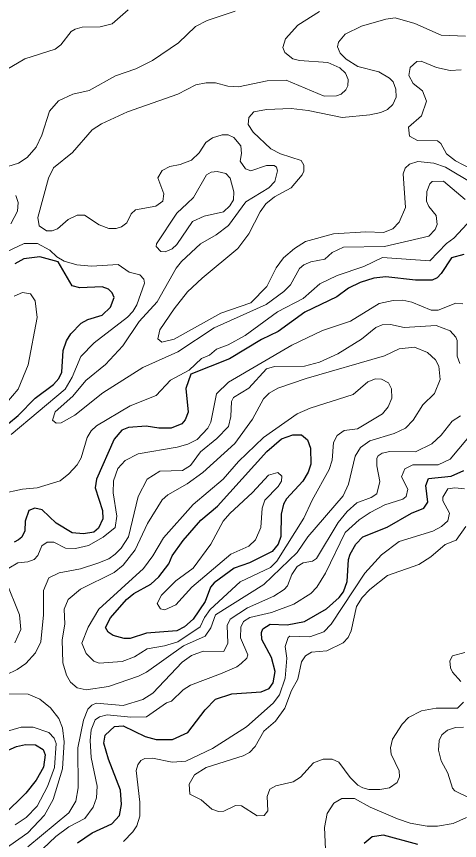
# Model space of a CAD drawing. Extents: x 577 to 602.9, y 7483.8 to 7511.6.
# Drawn here: x 586.632 to 587.677, y 7489.813 to 7491.756 of the extents above; entities that cross this region are included whole.
import ezdxf

# ---------------------------------------------------------------- set-up
doc = ezdxf.new("R2010")
doc.units = 0
doc.header["$LTSCALE"] = 0.032
doc.layers.add('1', color=7, linetype='Continuous', lineweight=25)
doc.layers.add('2', color=7, linetype='Continuous', lineweight=13)

msp = doc.modelspace()

# ---------------------------------------------------------------- linework, layer by layer
at = {"layer": '1'}
for points in [[(587.6866, 7491.1948), (587.658, 7491.1868), (587.6333, 7491.1495), (587.6238, 7491.1399), (587.6119, 7491.1344), (587.5729, 7491.1344), (587.5029, 7491.1423), (587.4743, 7491.1391), (587.4425, 7491.1288), (587.4147, 7491.1153), (587.3876, 7491.0946), (587.3121, 7491.0588), (587.2493, 7491.0127), (587.2095, 7490.9944), (587.134, 7490.9483), (587.0433, 7490.9125), (587.0314, 7490.8783), (587.037, 7490.8226), (587.0298, 7490.8044), (587.0219, 7490.7956), (586.9964, 7490.7853), (586.9678, 7490.7853), (586.9376, 7490.79), (586.8962, 7490.7869), (586.8803, 7490.7805), (586.862, 7490.759), (586.8207, 7490.6652), (586.8175, 7490.6445), (586.835, 7490.5913), (586.8358, 7490.5714), (586.8255, 7490.5491), (586.8143, 7490.5396), (586.7897, 7490.5356), (586.7634, 7490.538), (586.7253, 7490.561), (586.6927, 7490.5928), (586.6752, 7490.5968), (586.6608, 7490.5913), (586.6521, 7490.5658), (586.6513, 7490.5427), (586.6442, 7490.5284), (586.637, 7490.5221), (586.6267, 7490.5165)], [(586.5893, 7490.7773), (586.6362, 7490.8147), (586.676, 7490.856), (586.7189, 7490.8879), (586.7316, 7490.9022), (586.7388, 7490.9173), (586.742, 7490.9682), (586.7499, 7490.9912), (586.7602, 7491.0079), (586.7841, 7491.0326), (586.8, 7491.0413), (586.8342, 7491.0517), (586.8533, 7491.0707), (586.862, 7491.093), (586.8573, 7491.1041), (586.8485, 7491.1129), (586.8342, 7491.1185), (586.7809, 7491.1161), (586.7634, 7491.1208), (586.73, 7491.1773), (586.6871, 7491.1892), (586.6489, 7491.1845), (586.6282, 7491.1725)], [(587.5928, 7490.5968), (587.6023, 7490.6103), (587.5976, 7490.6501), (587.6039, 7490.6668), (587.6572, 7490.6716), (587.6866, 7490.6851)], [(586.7754, 7489.8072), (586.8103, 7489.8311), (586.8565, 7489.8525), (586.8748, 7489.8716), (586.8795, 7489.8979), (586.8771, 7489.9313), (586.8485, 7490.0044), (586.8382, 7490.0426), (586.8414, 7490.0609), (586.8628, 7490.0815), (586.8835, 7490.0831), (586.9352, 7490.0585), (586.9614, 7490.0513), (586.9996, 7490.0513), (587.0362, 7490.0672), (587.0767, 7490.1213), (587.1014, 7490.146), (587.1395, 7490.1587), (587.2087, 7490.1634), (587.2278, 7490.1714), (587.2374, 7490.1849), (587.2421, 7490.2112), (587.2334, 7490.2446), (587.2103, 7490.2867), (587.2095, 7490.3034), (587.2127, 7490.3121), (587.2302, 7490.3233), (587.27, 7490.3217), (587.3113, 7490.3296), (587.363, 7490.3591), (587.3932, 7490.3861), (587.4027, 7490.3996), (587.4115, 7490.4235), (587.4147, 7490.4752), (587.4187, 7490.4879), (587.4322, 7490.5117), (587.4489, 7490.5292), (587.5061, 7490.5515), (587.5634, 7490.5849), (587.5928, 7490.5968)], [(586.5917, 7490.0171), (586.6322, 7490.0346), (586.6529, 7490.0394), (586.6768, 7490.0386), (586.695, 7490.0275), (586.6998, 7490.0147), (586.6958, 7489.9861), (586.6783, 7489.9551), (586.6537, 7489.9249), (586.602, 7489.8732)], [(587.5785, 7489.8032), (587.4974, 7489.8255), (587.4703, 7489.8215), (587.452, 7489.8056)]]:
    msp.add_lwpolyline(points, dxfattribs=at)
msp.add_lwpolyline([(586.9994, 7490.4839), (587.025, 7490.5205), (587.0664, 7490.5682), (587.1061, 7490.6016), (587.2222, 7490.7304), (587.2572, 7490.7598), (587.2835, 7490.7694), (587.3041, 7490.7694), (587.3185, 7490.7574), (587.3256, 7490.7376), (587.3264, 7490.7002), (587.3201, 7490.6811), (587.3073, 7490.6604), (587.2684, 7490.6183), (587.2612, 7490.6056), (587.2564, 7490.5825), (587.2556, 7490.53), (587.2493, 7490.5117), (587.235, 7490.4942), (587.1817, 7490.468), (587.1451, 7490.4553), (587.0982, 7490.4203), (587.0894, 7490.41), (587.0767, 7490.3766), (587.0489, 7490.3344), (587.0282, 7490.3169), (587.0099, 7490.3074), (586.9384, 7490.3018), (586.9002, 7490.2891), (586.8859, 7490.2891), (586.8596, 7490.2962), (586.8477, 7490.3042), (586.8421, 7490.3153), (586.8533, 7490.3376), (586.8915, 7490.3813), (586.9089, 7490.3956), (586.9487, 7490.4171), (586.9678, 7490.4346), (586.9908, 7490.4656)], close=True, dxfattribs=at)
at = {"layer": '2'}
for points in [[(586.8954, 7491.7713), (586.8573, 7491.7387), (586.8294, 7491.7315), (586.7865, 7491.7307), (586.7706, 7491.726), (586.761, 7491.7204), (586.7364, 7491.6886), (586.7229, 7491.6791), (586.6513, 7491.656), (586.5758, 7491.6123)], [(586.5988, 7491.3984), (586.637, 7491.4103), (586.6569, 7491.423), (586.6783, 7491.4477), (586.6919, 7491.4763), (586.7094, 7491.5327), (586.7308, 7491.5566), (586.765, 7491.5725), (586.8032, 7491.5812), (586.8652, 7491.6162), (586.9137, 7491.6321), (586.9527, 7491.652), (587.0139, 7491.6934), (587.0537, 7491.7323), (587.0815, 7491.7466), (587.1475, 7491.7681)], [(587.3463, 7491.7673), (587.2954, 7491.7355), (587.266, 7491.7029), (587.2604, 7491.683), (587.2644, 7491.6711), (587.2835, 7491.656), (587.2994, 7491.652), (587.3662, 7491.6472), (587.3948, 7491.6345), (587.4075, 7491.6218), (587.4139, 7491.6075), (587.4131, 7491.5924), (587.4083, 7491.5828), (587.3972, 7491.5725), (587.3868, 7491.5685), (587.3574, 7491.5677), (587.2676, 7491.6059), (587.223, 7491.6043), (587.1554, 7491.59), (587.13, 7491.5916), (587.1014, 7491.5995), (587.0791, 7491.5995), (587.0545, 7491.5948), (587.0123, 7491.5725), (586.8938, 7491.5311), (586.8326, 7491.5025), (586.8103, 7491.4882), (586.7642, 7491.4349), (586.7189, 7491.3992), (586.707, 7491.3745), (586.6823, 7491.2815), (586.6855, 7491.2624), (586.703, 7491.2505), (586.7157, 7491.2505), (586.7284, 7491.2552), (586.7539, 7491.2775), (586.7746, 7491.287), (586.7921, 7491.287), (586.827, 7491.2648), (586.8493, 7491.256), (586.8668, 7491.256), (586.8795, 7491.26), (586.8922, 7491.2695)], [(587.7081, 7491.3618), (587.6437, 7491.4007), (587.6159, 7491.4103), (587.5785, 7491.4135), (587.5586, 7491.4079), (587.5483, 7491.3984), (587.5435, 7491.3848), (587.5491, 7491.3053), (587.5347, 7491.2711), (587.5196, 7491.2552), (587.4974, 7491.2465), (587.456, 7491.2481), (587.3797, 7491.2433), (587.3137, 7491.225), (587.2874, 7491.2091), (587.2612, 7491.1868), (587.2445, 7491.163), (587.2222, 7491.1192), (587.1849, 7491.0803), (587.1141, 7491.0564), (587.0036, 7490.9952), (586.9749, 7490.988), (586.9654, 7490.996), (586.9702, 7491.0167), (587.0036, 7491.0668), (587.0354, 7491.1065), (587.0696, 7491.1391), (587.1539, 7491.2091), (587.1801, 7491.2433), (587.2063, 7491.295), (587.2199, 7491.3141), (587.2405, 7491.3308), (587.2795, 7491.3514), (587.3057, 7491.3825), (587.3097, 7491.3912), (587.3097, 7491.4055), (587.3034, 7491.4166), (587.2548, 7491.4318), (587.2318, 7491.4437), (587.1904, 7491.4834), (587.1785, 7491.5009), (587.1801, 7491.5176), (587.192, 7491.5311), (587.2214, 7491.5367), (587.2795, 7491.5391), (587.3201, 7491.5343), (587.3996, 7491.5176), (587.4648, 7491.524), (587.491, 7491.5296), (587.5069, 7491.5367), (587.5196, 7491.5486), (587.5276, 7491.5653), (587.5268, 7491.5844), (587.5204, 7491.6019), (587.5117, 7491.6107), (587.4862, 7491.625), (587.4369, 7491.6377), (587.4091, 7491.6552), (587.3956, 7491.6695), (587.3892, 7491.6846), (587.3916, 7491.695), (587.4067, 7491.714), (587.4457, 7491.7331), (587.5029, 7491.7498), (587.5252, 7491.753), (587.5713, 7491.7395), (587.6333, 7491.7117), (587.6906, 7491.7093)], [(587.7033, 7491.3968), (587.6675, 7491.4151), (587.6461, 7491.4318), (587.6326, 7491.4564), (587.6246, 7491.4628), (587.5777, 7491.4636), (587.5586, 7491.4739), (587.5562, 7491.4946), (587.5872, 7491.5216), (587.5992, 7491.5558), (587.5896, 7491.5805), (587.5673, 7491.5979), (587.557, 7491.617), (587.5602, 7491.6353), (587.5761, 7491.6496)], [(587.5761, 7491.6496), (587.5864, 7491.6504), (587.6222, 7491.6353), (587.6548, 7491.6282), (587.6803, 7491.6298)], [(586.8922, 7491.2695), (586.9026, 7491.2902), (586.9129, 7491.2998), (586.9606, 7491.3085), (586.9773, 7491.3204), (586.9797, 7491.3379), (586.9654, 7491.3753), (586.9757, 7491.3928), (586.9932, 7491.4023), (587.0179, 7491.4071), (587.0449, 7491.4174), (587.0624, 7491.4341), (587.0783, 7491.4588), (587.0942, 7491.4699), (587.1173, 7491.4771), (587.1308, 7491.4771), (587.1443, 7491.4707), (587.161, 7491.4508), (587.1626, 7491.4325), (587.1594, 7491.4143), (587.1721, 7491.3968), (587.1849, 7491.392), (587.2214, 7491.4047), (587.2397, 7491.4047), (587.2453, 7491.4007), (587.2477, 7491.392), (587.2413, 7491.3665), (587.227, 7491.3514), (587.1729, 7491.3188), (587.1316, 7491.2632), (587.103, 7491.2409), (587.0656, 7491.2194), (587.0211, 7491.1781), (587.0083, 7491.1622), (586.9638, 7491.0827), (586.9209, 7491.0365), (586.8827, 7490.9793), (586.8421, 7490.9356), (586.7952, 7490.8974), (586.765, 7490.8608), (586.7229, 7490.8234), (586.7165, 7490.8036), (586.7253, 7490.7972), (586.7372, 7490.798), (586.7698, 7490.8155), (586.8358, 7490.8688), (586.9296, 7490.9284), (587.0123, 7490.965), (587.0982, 7491.0214), (587.2207, 7491.0771), (587.262, 7491.1073), (587.2779, 7491.1232), (587.2994, 7491.1614), (587.3097, 7491.1701), (587.3264, 7491.1773), (587.359, 7491.1837), (587.3765, 7491.1996), (587.4027, 7491.2115), (587.4998, 7491.2131), (587.6047, 7491.2377), (587.619, 7491.2536), (587.6238, 7491.2656), (587.6214, 7491.2862), (587.6047, 7491.3077), (587.5992, 7491.3204), (587.6, 7491.3435), (587.6063, 7491.361), (587.6119, 7491.3665), (587.6389, 7491.3673), (587.6898, 7491.3244)], [(586.6187, 7491.2672), (586.6346, 7491.2966), (586.6362, 7491.3172), (586.6306, 7491.3339)], [(587.6946, 7491.2672), (587.6636, 7491.233), (587.6461, 7491.2202), (587.6063, 7491.1797), (587.495, 7491.1876), (587.4513, 7491.1662), (587.3884, 7491.1447), (587.3471, 7491.1256), (587.3081, 7491.0906), (587.2477, 7491.0596), (587.1714, 7491.0039), (587.1308, 7490.9817), (587.1038, 7490.9713), (587.0871, 7490.957), (587.068, 7490.9491), (587.0394, 7490.922), (586.9948, 7490.8982), (586.9614, 7490.8624), (586.9002, 7490.8378), (586.8207, 7490.7908), (586.808, 7490.7789), (586.7984, 7490.763), (586.7841, 7490.7153), (586.7746, 7490.6986), (586.7555, 7490.6771), (586.7348, 7490.6612), (586.6807, 7490.6445), (586.6457, 7490.6413), (586.5948, 7490.6302)], [(586.9066, 7491.0604), (586.9153, 7491.0763), (586.9336, 7491.1272), (586.932, 7491.1367), (586.9225, 7491.1463), (586.8978, 7491.1526), (586.8716, 7491.1709), (586.8088, 7491.167), (586.7738, 7491.1701), (586.7443, 7491.1789), (586.7268, 7491.1892), (586.7109, 7491.2051), (586.6815, 7491.2202), (586.6497, 7491.2202), (586.6084, 7491.2012)], [(586.6267, 7491.0962), (586.6457, 7491.1049), (586.6648, 7491.1018), (586.676, 7491.0851), (586.6807, 7491.0461), (586.6593, 7490.9348), (586.6362, 7490.8767), (586.6092, 7490.8457)], [(587.0576, 7490.7582), (587.0831, 7490.7853), (587.0902, 7490.7996), (587.1038, 7490.8664), (587.1316, 7490.8934), (587.2811, 7490.9809), (587.3534, 7491.0151), (587.4194, 7491.0373), (587.487, 7491.0787), (587.5204, 7491.0859), (587.5427, 7491.0866), (587.5642, 7491.0819), (587.6095, 7491.0636), (587.6262, 7491.0636), (587.6683, 7491.0795), (587.6842, 7491.0779)], [(586.6195, 7490.7702), (586.7467, 7490.8767), (586.7634, 7490.9053), (586.7833, 7490.9539), (586.8151, 7490.9865), (586.8938, 7491.0469), (586.9066, 7491.0604)], [(586.6076, 7490.2032), (586.6338, 7490.2159), (586.6537, 7490.2302), (586.6768, 7490.2557), (586.6895, 7490.2811), (586.6958, 7490.3447), (586.6958, 7490.402), (586.7078, 7490.4322), (586.7324, 7490.4441), (586.7825, 7490.4537), (586.8239, 7490.4672), (586.8493, 7490.4767), (586.8644, 7490.4879), (586.8787, 7490.5022), (586.8962, 7490.5292), (586.9185, 7490.6239), (586.94, 7490.6652), (586.9702, 7490.6835), (587.0234, 7490.6851), (587.0425, 7490.697), (587.0656, 7490.7296), (587.1046, 7490.7606), (587.1316, 7490.7893), (587.1372, 7490.8123), (587.1388, 7490.8481), (587.1435, 7490.8576), (587.1801, 7490.8791), (587.2214, 7490.9252), (587.2405, 7490.9308), (587.3113, 7490.9316), (587.3463, 7490.9411), (587.39, 7490.9602), (587.4457, 7490.9952), (587.4791, 7491.0222), (587.4942, 7491.0286), (587.5141, 7491.0294), (587.5459, 7491.0222), (587.6214, 7491.027), (587.6548, 7491.0143), (587.6683, 7491)], [(587.6683, 7491), (587.6715, 7490.992), (587.6715, 7490.9546), (587.6771, 7490.9379)], [(587.6787, 7490.8139), (587.6596, 7490.802), (587.6333, 7490.7686), (587.6111, 7490.7479), (587.5729, 7490.7296), (587.5125, 7490.7304), (587.4942, 7490.7264), (587.4847, 7490.7201), (587.4815, 7490.7145), (587.4815, 7490.6962), (587.4886, 7490.6596), (587.4815, 7490.6302), (587.4687, 7490.6215), (587.4346, 7490.6087), (587.4115, 7490.5889), (587.3908, 7490.5626), (587.3391, 7490.4775), (587.3296, 7490.4712), (587.3081, 7490.468), (587.2938, 7490.4593), (587.2811, 7490.4402), (587.2707, 7490.4131), (587.2628, 7490.4044), (587.2389, 7490.3893), (587.1769, 7490.3614), (587.1356, 7490.3344), (587.1284, 7490.3201), (587.13, 7490.278), (587.1205, 7490.2589), (587.072, 7490.2597), (587.0449, 7490.2493), (587.0227, 7490.2334), (586.9535, 7490.1603), (586.9296, 7490.1452), (586.8835, 7490.1316), (586.8199, 7490.1364), (586.8095, 7490.1324), (586.8, 7490.1229), (586.7897, 7490.0967), (586.7769, 7490.0314), (586.7777, 7489.9368), (586.7722, 7489.9058), (586.7555, 7489.878), (586.6585, 7489.7977)], [(587.7327, 7490.8044), (587.6548, 7490.7121), (587.6262, 7490.6986), (587.5666, 7490.6986), (587.5475, 7490.6891), (587.5395, 7490.67), (587.5546, 7490.6413), (587.5507, 7490.6239), (587.5427, 7490.6175), (587.5006, 7490.604), (587.4656, 7490.5865), (587.4401, 7490.569), (587.4067, 7490.5388), (587.3606, 7490.4433), (587.3399, 7490.41), (587.3264, 7490.3956), (587.2859, 7490.3702), (587.2334, 7490.3503), (587.1825, 7490.3384), (587.1674, 7490.3296), (587.161, 7490.3161), (587.1602, 7490.2907), (587.1777, 7490.2509), (587.1753, 7490.243), (587.1618, 7490.2302), (587.1515, 7490.2223), (587.1133, 7490.2056), (587.0425, 7490.1794), (587.025, 7490.1682), (586.9972, 7490.1412), (586.9853, 7490.1372), (586.9384, 7490.1046), (586.9018, 7490.1038), (586.8461, 7490.1094), (586.8278, 7490.1046), (586.8175, 7490.0974), (586.808, 7490.0736), (586.8056, 7490.0489), (586.808, 7490.0084), (586.8223, 7489.9408), (586.8207, 7489.9138), (586.8127, 7489.8915), (586.7928, 7489.8645), (586.7555, 7489.8454), (586.7245, 7489.8223), (586.6942, 7489.7929)], [(586.6139, 7490.4553), (586.6354, 7490.468), (586.6585, 7490.4696), (586.6736, 7490.4752), (586.6823, 7490.4847), (586.6919, 7490.5078), (586.7046, 7490.5165), (586.7197, 7490.5165), (586.7475, 7490.5022), (586.7714, 7490.5014), (586.8016, 7490.5086), (586.8366, 7490.5284), (586.8644, 7490.5507), (586.8684, 7490.5777), (586.8596, 7490.6326), (586.8604, 7490.6612), (586.8708, 7490.6899), (586.8883, 7490.7089), (586.9185, 7490.7248), (587.0107, 7490.7407), (587.0362, 7490.7471), (587.0576, 7490.7582)], [(586.8843, 7489.8104), (586.9066, 7489.8334), (586.9153, 7489.8478), (586.9225, 7489.87), (586.9225, 7489.9034), (586.9145, 7489.9782), (586.9177, 7489.9917), (586.9248, 7490.0012), (586.9344, 7490.006), (586.9527, 7490.0068), (586.9988, 7489.998), (587.0314, 7489.9996), (587.0942, 7490.0299), (587.1745, 7490.0807), (587.2374, 7490.1364), (587.2525, 7490.1563), (587.2652, 7490.1953), (587.2692, 7490.243), (587.2652, 7490.27), (587.2723, 7490.2915), (587.2763, 7490.2947), (587.324, 7490.2931), (587.3566, 7490.305), (587.3741, 7490.3233), (587.4536, 7490.4433), (587.4926, 7490.4863), (587.5347, 7490.5181), (587.6135, 7490.542), (587.6341, 7490.5531), (587.6493, 7490.5666), (587.6532, 7490.5849), (587.6373, 7490.6135), (587.6373, 7490.6223), (587.6493, 7490.6421), (587.666, 7490.6445), (587.6882, 7490.6421)], [(587.6914, 7490.5531), (587.6691, 7490.5213), (587.6429, 7490.5109), (587.6087, 7490.4815), (587.5809, 7490.464), (587.5069, 7490.4378), (587.4648, 7490.4044), (587.4473, 7490.3861), (587.4338, 7490.3646), (587.421, 7490.3074), (587.4139, 7490.2915), (587.402, 7490.2787), (587.3638, 7490.2605), (587.328, 7490.2573), (587.3137, 7490.2485), (587.3041, 7490.2342), (587.2954, 7490.1937), (587.2803, 7490.1666), (587.2644, 7490.1253), (587.2429, 7490.0943), (587.2151, 7490.0704), (587.1944, 7490.0346), (587.1817, 7490.0203), (587.1666, 7490.0124), (587.0791, 7489.9853), (587.0513, 7489.9678), (587.0394, 7489.9456), (587.0409, 7489.9225), (587.0672, 7489.909), (587.0926, 7489.8867), (587.1085, 7489.8812), (587.1205, 7489.882), (587.1483, 7489.8955), (587.1626, 7489.8947), (587.1992, 7489.8708), (587.2159, 7489.8716), (587.2246, 7489.8827), (587.223, 7489.9169), (587.2294, 7489.9336), (587.2437, 7489.9416), (587.2843, 7489.9511), (587.3018, 7489.9623), (587.332, 7489.9957), (587.355, 7490.0044), (587.3765, 7490.0044), (587.3924, 7489.9973), (587.4187, 7489.9615), (587.4369, 7489.9432), (587.4489, 7489.9368), (587.4632, 7489.9328), (587.4886, 7489.9328), (587.5117, 7489.9368), (587.53, 7489.9495), (587.5355, 7489.9631), (587.5347, 7489.9774), (587.5157, 7490.0163), (587.5141, 7490.0314), (587.5188, 7490.0521), (587.5411, 7490.0871), (587.5562, 7490.103), (587.5872, 7490.1189), (587.6214, 7490.1253), (587.6723, 7490.1253), (587.6857, 7490.1387)], [(586.6282, 7490.2787), (586.6418, 7490.3106), (586.6386, 7490.3447), (586.6068, 7490.4251)], [(587.6795, 7490.1881), (587.6604, 7490.2096), (587.6556, 7490.2199), (587.654, 7490.2366), (587.6604, 7490.2485), (587.689, 7490.2565)], [(586.5948, 7489.7865), (586.6585, 7489.8311), (586.6982, 7489.8724), (586.7181, 7489.9098), (586.7404, 7489.9821), (586.7443, 7490.0458), (586.7404, 7490.0784), (586.7316, 7490.1006), (586.7117, 7490.1261), (586.6871, 7490.146), (586.6593, 7490.1579), (586.4756, 7490.1603)], [(586.6052, 7490.0688), (586.6426, 7490.08), (586.6712, 7490.08), (586.7078, 7490.0672), (586.7205, 7490.0545), (586.7253, 7490.0418), (586.7213, 7489.9853), (586.7054, 7489.94), (586.6807, 7489.8939), (586.6545, 7489.8668), (586.629, 7489.8501)], [(587.6858, 7490.08), (587.6675, 7490.0792), (587.6485, 7490.0728), (587.6349, 7490.0617), (587.6286, 7490.0489), (587.627, 7490.0259), (587.6333, 7490.0004), (587.6493, 7489.9718), (587.6604, 7489.936), (587.666, 7489.9297), (587.6993, 7489.9138)], [(587.693, 7489.8668), (587.662, 7489.8533), (587.6246, 7489.847), (587.6007, 7489.847), (587.5602, 7489.8541), (587.5308, 7489.8637), (587.4656, 7489.8915), (587.429, 7489.9122), (587.3988, 7489.9122), (587.3805, 7489.901), (587.3646, 7489.8764), (587.3582, 7489.8438), (587.3614, 7489.7754)]]:
    msp.add_lwpolyline(points, dxfattribs=at)
for points in [[(587.0346, 7491.3149), (587.0497, 7491.3292), (587.0799, 7491.3825), (587.091, 7491.3888), (587.1054, 7491.3904), (587.1252, 7491.3856), (587.1356, 7491.3745), (587.1443, 7491.3427), (587.1435, 7491.3236), (587.1348, 7491.3093), (587.1197, 7491.295), (587.0743, 7491.2846), (587.0473, 7491.2727), (587.0099, 7491.2178), (586.9988, 7491.2083), (586.9829, 7491.2012), (586.9726, 7491.2019), (586.9614, 7491.2131), (586.9622, 7491.2194), (587.0099, 7491.2918)], [(587.1014, 7490.3447), (587.0902, 7490.3145), (587.0767, 7490.2947), (587.0258, 7490.2716), (586.9384, 7490.2096), (586.9193, 7490.2), (586.8485, 7490.1762), (586.796, 7490.1682), (586.7746, 7490.173), (586.7595, 7490.1865), (586.7499, 7490.2024), (586.7412, 7490.2318), (586.7396, 7490.2859), (586.7459, 7490.3233), (586.7443, 7490.3583), (586.7539, 7490.3813), (586.7825, 7490.4052), (586.862, 7490.4449), (586.8835, 7490.4624), (586.9121, 7490.4982), (586.9408, 7490.5602), (586.9757, 7490.6159), (586.9885, 7490.6278), (587.0346, 7490.6541), (587.0712, 7490.6803), (587.1467, 7490.7487), (587.1888, 7490.8067), (587.2143, 7490.8545), (587.2278, 7490.868), (587.2485, 7490.8791), (587.3153, 7490.9022), (587.4998, 7490.9554), (587.534, 7490.9721), (587.5705, 7490.9761), (587.6015, 7490.9634), (587.6198, 7490.9459), (587.6278, 7490.9316), (587.631, 7490.8998), (587.6174, 7490.8672), (587.5904, 7490.8401), (587.5673, 7490.8036), (587.5491, 7490.7853), (587.5228, 7490.7726), (587.4648, 7490.7551), (587.4433, 7490.7399), (587.4306, 7490.7193), (587.4147, 7490.6533), (587.402, 7490.6254), (587.3193, 7490.5292), (587.2938, 7490.4919), (587.2151, 7490.4163)], [(586.8811, 7490.235), (586.9105, 7490.2461), (586.94, 7490.2652), (586.9813, 7490.2716), (587.0123, 7490.2811), (587.0648, 7490.3169), (587.0751, 7490.3384), (587.0887, 7490.3575), (587.1594, 7490.4227), (587.231, 7490.4569), (587.2461, 7490.4712), (587.3097, 7490.573), (587.3288, 7490.6151), (587.3694, 7490.6875), (587.3765, 7490.7097), (587.3797, 7490.7511), (587.3884, 7490.7678), (587.4043, 7490.7797), (587.4361, 7490.7837), (587.495, 7490.8187), (587.5085, 7490.8354), (587.5173, 7490.856), (587.5165, 7490.8775), (587.5093, 7490.8918), (587.4926, 7490.9006), (587.4783, 7490.9014), (587.4608, 7490.8942), (587.4258, 7490.8648), (587.3248, 7490.8322), (587.2938, 7490.8187), (587.2143, 7490.763), (587.1554, 7490.7066), (587.1189, 7490.6652), (587.0489, 7490.6048), (586.9789, 7490.5268), (586.9535, 7490.4839), (586.9312, 7490.4545), (586.8262, 7490.3583), (586.8008, 7490.3161), (586.7857, 7490.278), (586.796, 7490.2541), (586.8146, 7490.236), (586.827, 7490.231)], [(587.0902, 7490.5117), (587.0489, 7490.4553), (587.0075, 7490.4251), (586.9741, 7490.3917), (586.9638, 7490.3718), (586.9718, 7490.3591), (586.9821, 7490.3567), (587.0075, 7490.3686), (587.0457, 7490.41), (587.1372, 7490.4879), (587.1801, 7490.507), (587.1952, 7490.5221), (587.2079, 7490.5507), (587.2111, 7490.5968), (587.2175, 7490.6151), (587.2493, 7490.6477), (587.2572, 7490.6604), (587.258, 7490.6716), (587.2485, 7490.6803), (587.2262, 7490.6747), (587.1888, 7490.6334), (587.1348, 7490.5841), (587.1189, 7490.5658)]]:
    msp.add_lwpolyline(points, close=True, dxfattribs=at)

doc.saveas('drawing.dxf')
